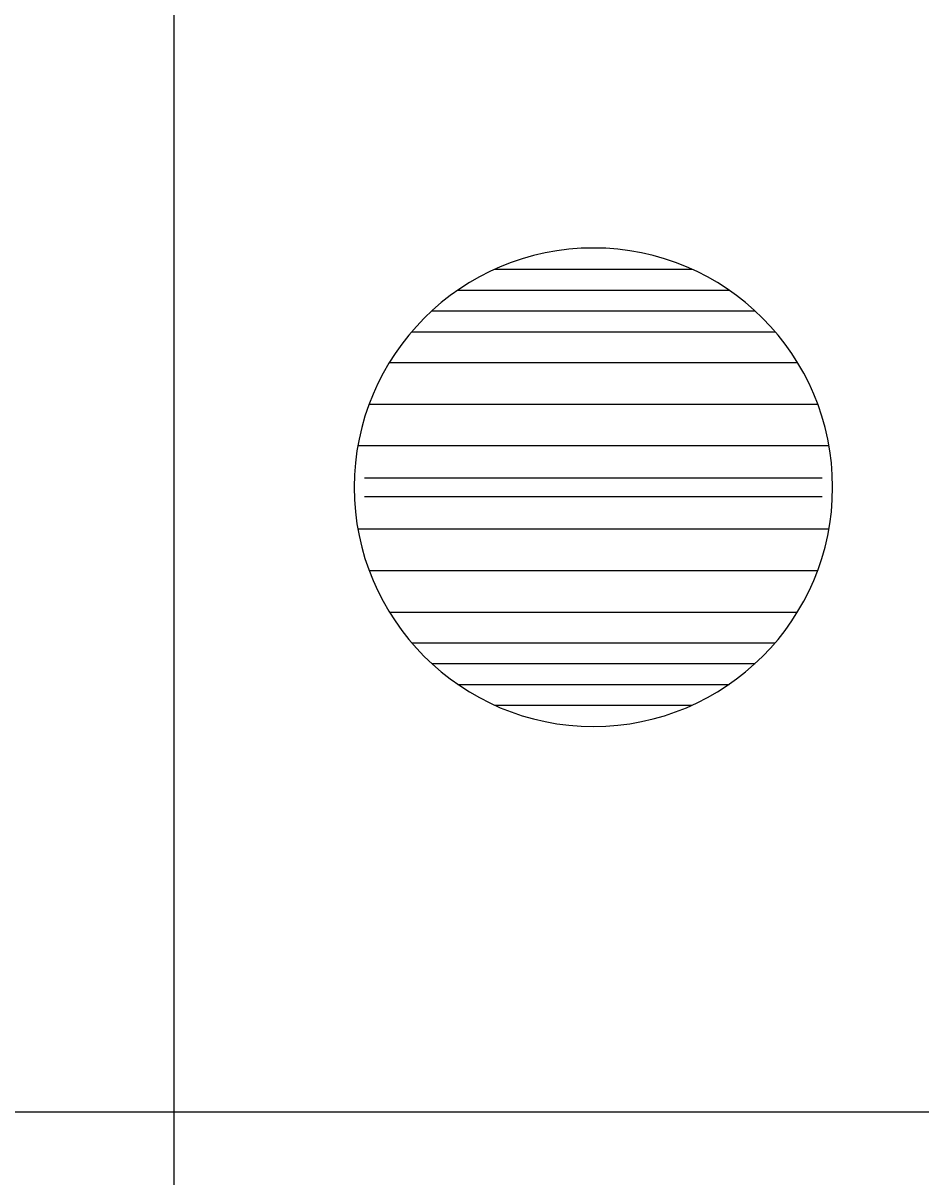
# Model space of a CAD drawing. Extents: x -28 to 822, y 61 to 665.
# Drawn here: x 488.76 to 499.81, y 185.94 to 200.14 of the extents above; entities that cross this region are included whole.
import ezdxf

# ---------------------------------------------------------------- set-up
doc = ezdxf.new("R2010")
doc.units = 0
doc.layers.add('KOLEJIŠTĚ', color=7, linetype='Continuous')

# ---------------------------------------------------------------- blocks, each defined once
blk = doc.blocks.new('HR6')
for p, q in [((-0.95, 2.095), (0.95, 2.095)), ((-1.304, 1.895), (1.304, 1.895)), ((-1.555, 1.695), (1.555, 1.695)), ((-1.748, 1.495), (1.748, 1.495)), ((-1.962, 1.2), (1.962, 1.2)), ((-2.156, 0.8), (2.156, 0.8)), ((-2.265, 0.4), (2.265, 0.4)), ((-2.2, 0.09), (2.2, 0.09)), ((-2.2, -0.09), (2.2, -0.09)), ((-2.265, -0.4), (2.265, -0.4)), ((-2.156, -0.8), (2.156, -0.8)), ((-1.962, -1.2), (1.962, -1.2)), ((-1.748, -1.495), (1.748, -1.495)), ((-1.555, -1.695), (1.555, -1.695)), ((-1.304, -1.895), (1.304, -1.895)), ((-0.95, -2.095), (0.95, -2.095))]:
    blk.add_line(p, q)
for start, end in [(0, 180), (180, 0)]:
    blk.add_arc((0, 0), 2.3, start, end)
blk = doc.blocks.new('ZT94')
at = {"xscale": 0.6400000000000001, "yscale": 0.6400000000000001}
blk.add_blockref('HR6', (2.5, 2.5), dxfattribs=at)

msp = doc.modelspace()

# ---------------------------------------------------------------- linework, layer by layer
for p, q in [((490.616, 381.738), (490.616, 111.738)), ((348.116, 186.738), (540.616, 186.738))]:
    msp.add_line(p, q)

# ---------------------------------------------------------------- block references
at = {"layer": 'KOLEJIŠTĚ', "xscale": 2, "yscale": 2}
msp.add_blockref('ZT94', (490.781, 189.424), dxfattribs=at)

doc.saveas('drawing.dxf')
